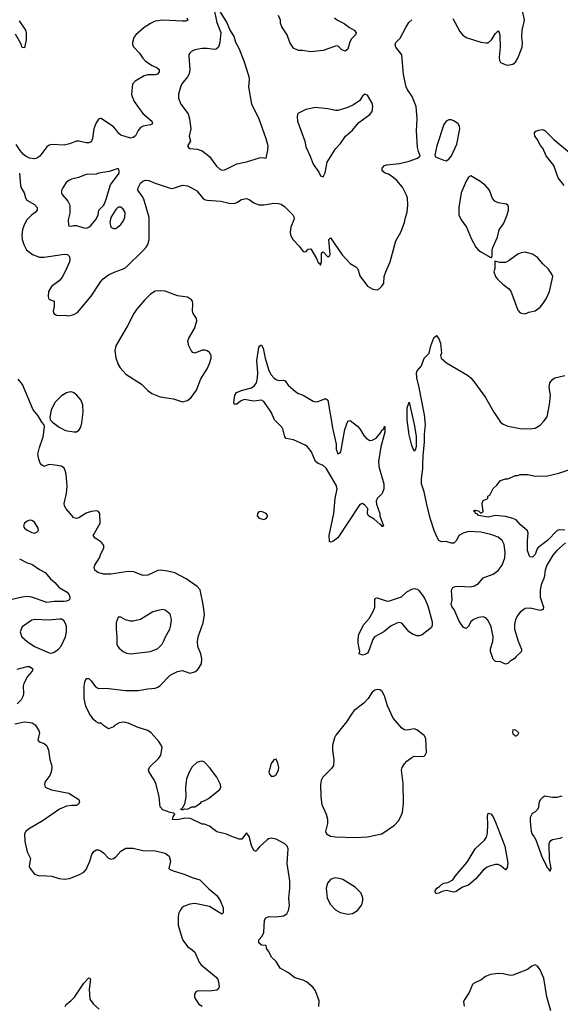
# Model space of a CAD drawing. Header units: inches. Extents: x 1649636 to 1815363, y 506543 to 641975.
# Tile 653 of 656: x 1764550 to 1768934, y 615629 to 623614. Entities that reach past the tile are written whole.
import ezdxf

# ---------------------------------------------------------------- set-up
doc = ezdxf.new("R2010")
doc.units = ezdxf.units.IN
doc.header["$MEASUREMENT"] = 0
doc.layers.add('B7661', color=7, linetype='Continuous')
doc.layers.add('B7662', color=7, linetype='Continuous')

msp = doc.modelspace()

# ---------------------------------------------------------------- linework, layer by layer
at = {"layer": 'B7661', "color": 5}
for points, elevation in [([(1764773.9, 620000), (1764750, 619989.6), (1764731.5, 620000)], 620), ([(1766975.5, 615610), (1766977.8, 615657.8), (1766950, 615739), (1766930, 615763.7), (1766876.2, 615810), (1766850, 615823.5), (1766782.1, 615842.1), (1766730, 615884.2), (1766662.7, 615922.7), (1766630, 615974.5), (1766593.6, 616010), (1766570, 616056), (1766555.1, 616075.1), (1766550, 616106), (1766510, 616108), (1766490, 616128), (1766490, 616152), (1766518, 616182), (1766529, 616210), (1766534.7, 616310), (1766545.1, 616330), (1766570, 616339.6), (1766630, 616337.3), (1766690, 616346.7), (1766716.8, 616363.2), (1766731.1, 616390), (1766739.1, 616430), (1766734, 616490), (1766741.1, 616570), (1766740.4, 616630), (1766718.9, 616770), (1766727, 616890), (1766719.5, 616910), (1766699.3, 616930), (1766630, 616967.8), (1766590, 616976.3), (1766568.9, 616971.1), (1766557.6, 616962.4), (1766495.3, 616904.7), (1766476, 616884), (1766469.1, 616869.1), (1766450, 616875.3), (1766430, 616915.3), (1766410, 616989), (1766390, 617018), (1766351.9, 616968.1), (1766330, 616967.6), (1766270, 616988.2), (1766228.3, 617008.3), (1766148.6, 617028.6), (1766090, 617073.2), (1766049, 617089), (1766030, 617089.2), (1765934.6, 617134.6), (1765890, 617139), (1765830, 617125.2), (1765790, 617128.7), (1765794, 617150), (1765808.7, 617170), (1765799.3, 617179.3), (1765770, 617184.5), (1765710, 617205.1), (1765690, 617229), (1765680.5, 617310), (1765656.8, 617410), (1765639.7, 617450), (1765599.2, 617510), (1765596, 617530), (1765604.4, 617555.6), (1765676.9, 617623.1), (1765695, 617650), (1765705.1, 617710), (1765698.7, 617730), (1765679.6, 617759.6), (1765616.4, 617830), (1765590, 617848.7), (1765510, 617872.4), (1765430, 617909.7), (1765410, 617914.8), (1765390, 617917.2), (1765356, 617910), (1765318.8, 617890), (1765310, 617879), (1765270, 617862), (1765229.1, 617889.1), (1765210, 617908), (1765190, 617908), (1765170, 617919), (1765150, 617939), (1765115.1, 617990), (1765086.6, 618046.6), (1765072, 618110), (1765072.5, 618207.5), (1765078.6, 618241.4), (1765090, 618271.3), (1765110, 618270.7), (1765130, 618250.8), (1765163.9, 618203.9), (1765190, 618190.4), (1765250, 618193.8), (1765410, 618174.4), (1765510, 618173.5), (1765590, 618187.5), (1765647.9, 618192.1), (1765670, 618200.3), (1765690, 618215.3), (1765770, 618297.7), (1765830, 618328.9), (1765870, 618334.9), (1765930, 618314.9), (1765970, 618323.8), (1765995.6, 618344.4), (1766026, 618390), (1766027.3, 618430), (1766018, 618470), (1765994.5, 618530), (1765991.1, 618570), (1765998.9, 618610), (1766037.4, 618722.6), (1766049.7, 618790), (1766038.7, 618870), (1766014, 618990), (1765990, 619018), (1765899.3, 619079.3), (1765807.9, 619127.9), (1765750, 619141.3), (1765690, 619149.6), (1765670, 619145.6), (1765590, 619109.6), (1765550, 619107.3), (1765475.3, 619135.3), (1765430, 619139.8), (1765290, 619116.8), (1765230, 619116), (1765182.7, 619130), (1765160.7, 619150), (1765154, 619170), (1765158.4, 619190), (1765197.6, 619250), (1765204.9, 619275.1), (1765232.3, 619330), (1765231.8, 619350), (1765216.2, 619370), (1765190, 619393), (1765161.2, 619410), (1765146.6, 619430), (1765202.9, 619530), (1765200.9, 619610), (1765190, 619625.2), (1765172, 619632), (1765130, 619625.6), (1765090, 619611.3), (1765030, 619575.1), (1765010, 619569.7), (1764990, 619573), (1764925.9, 619645.9), (1764913.8, 619670), (1764911.3, 619690), (1764930, 619770.8), (1764936.3, 619830), (1764927.5, 619927.5), (1764918.5, 619958.5), (1764910, 619976), (1764890, 619991.6), (1764835.4, 620000)], 620), ([(1767461.4, 620000), (1767461.9, 619990), (1767502.5, 619850), (1767503.6, 619810), (1767489, 619771), (1767450.4, 619730), (1767442.4, 619710), (1767445.1, 619685.1), (1767471.3, 619608.7), (1767471.3, 619591.3), (1767501, 619510), (1767496.8, 619503.2), (1767490, 619503.7), (1767479.3, 619519.3), (1767470, 619521.6), (1767424.1, 619564.1), (1767379.5, 619590), (1767369.5, 619610), (1767374, 619650), (1767350, 619675.3), (1767330, 619689), (1767310, 619681.2), (1767130, 619411.8), (1767090, 619381.6), (1767070, 619377.2), (1767063.3, 619383.3), (1767061.1, 619430), (1767098.5, 619610), (1767108.6, 619730), (1767125.4, 619810), (1767118, 619838), (1767035.4, 619975.4), (1767010, 619998.3), (1767005.7, 620000)], 580), ([(1768977.8, 619370), (1768906.9, 619310), (1768874.4, 619270), (1768824.7, 619190), (1768811.3, 619150), (1768802.9, 619090), (1768778.4, 619030), (1768770.1, 618989.8), (1768770.9, 618930), (1768796.9, 618850), (1768794, 618830), (1768770, 618821.4), (1768690, 618841.8), (1768650, 618838), (1768610, 618808.3), (1768590, 618784.7), (1768571.3, 618750), (1768562, 618710), (1768562.2, 618670), (1768592.7, 618572.7), (1768619.5, 618510), (1768620.4, 618490), (1768575.3, 618450), (1768559.3, 618430), (1768528.1, 618411.9), (1768508.7, 618391.3), (1768490, 618388.2), (1768450, 618405.6), (1768408, 618408), (1768390, 618426.6), (1768368.1, 618490), (1768367.5, 618512.5), (1768386, 618570), (1768391.2, 618610), (1768374.2, 618690), (1768350, 618742.4), (1768330, 618762.3), (1768310, 618769.7), (1768270, 618764.5), (1768230, 618748.6), (1768210, 618729.7), (1768190, 618694.8), (1768170, 618677.2), (1768150, 618683.8), (1768115.4, 618735.4), (1768074.2, 618830), (1768057.8, 618850), (1768049.9, 618869.9), (1768056.1, 618910), (1768053.1, 618986.9), (1768063.1, 619010), (1768081.8, 619018.2), (1768110, 619020.4), (1768210, 619013), (1768238.7, 619021.3), (1768270, 619040.9), (1768310, 619086.3), (1768390, 619117.1), (1768430, 619146.4), (1768461.6, 619190), (1768483.8, 619250), (1768487.7, 619290), (1768478.6, 619358.6), (1768463.1, 619390), (1768430, 619416.8), (1768370, 619439), (1768290, 619457.7), (1768190, 619462), (1768146.4, 619450), (1768110.7, 619429.3), (1768092.3, 619390), (1768070, 619367.7), (1768048.4, 619368.4), (1768010, 619381.8), (1767970, 619379.7), (1767950, 619389.7), (1767935, 619415), (1767910.9, 619470.9), (1767882.9, 619562.9), (1767856.6, 619656.6), (1767830, 619784.5), (1767809.8, 619850.2), (1767808.4, 619890), (1767819.1, 619970), (1767820.2, 620000)], 580), ([(1768970, 619473.3), (1768930, 619477), (1768910, 619470.8), (1768831.8, 619390), (1768752.9, 619330), (1768743.7, 619316.3), (1768730, 619277), (1768710, 619254.5), (1768690, 619257.2), (1768684.2, 619264.2), (1768669.6, 619309.7), (1768667.6, 619390), (1768673.2, 619450), (1768667.7, 619467.7), (1768610, 619519.5), (1768576.8, 619556.8), (1768550, 619569.7), (1768490, 619584.2), (1768410, 619592.3), (1768350, 619580.3), (1768270, 619593.2), (1768262.4, 619602.4), (1768246, 619610), (1768243.1, 619623.1), (1768229.3, 619630.7), (1768245.2, 619634.8), (1768270, 619631), (1768290, 619611.3), (1768310, 619622), (1768302, 619690), (1768310, 619714), (1768346, 619730), (1768346, 619750), (1768362, 619758), (1768390, 619812), (1768420.4, 619839.6), (1768450, 619878), (1768489.1, 619890.9), (1768510, 619891.3), (1768570, 619918), (1768590, 619918), (1768610, 619924.7), (1768670, 619926), (1768730.7, 619910.7), (1768830, 619914.9), (1768922.8, 619937.2), (1769028, 619970)], 560), ([(1764550, 619241.8), (1764610, 619210.2), (1764650, 619197.1), (1764710, 619155.5), (1764758.2, 619130), (1764799.9, 619079.9), (1764834.4, 619050), (1764869.5, 619009.5), (1764935.6, 618970), (1764951.6, 618948.5), (1764957.2, 618930), (1764954.3, 618910), (1764930, 618899), (1764904.5, 618895.5), (1764830, 618894.5), (1764770, 618888), (1764650, 618929.3), (1764610, 618936.4), (1764569.2, 618930.8), (1764490, 618910.6)], 620), ([(1764530, 618345.7), (1764610, 618367.6), (1764630, 618367), (1764655.8, 618350), (1764650.3, 618330), (1764612.5, 618287.5), (1764582.6, 618230), (1764578.4, 618210), (1764582.4, 618150), (1764578.9, 618130), (1764563.3, 618096.7), (1764530, 618064.1)], 620), ([(1764510, 617903.5), (1764590, 617919), (1764635.3, 617915.3), (1764652.2, 617910), (1764674.6, 617894.6), (1764706, 617850), (1764712, 617830), (1764698.8, 617770), (1764715.5, 617755.5), (1764750, 617742.4), (1764770, 617723.8), (1764784.2, 617690), (1764794.4, 617614.4), (1764809.5, 617569.5), (1764812.3, 617550), (1764806.3, 617510), (1764794.9, 617485.1), (1764755.3, 617430), (1764750.4, 617410), (1764756.3, 617390), (1764807.1, 617367.1), (1764950, 617340.2), (1765030, 617290.3), (1765034.6, 617270), (1765027.2, 617252.8), (1765010, 617240.5), (1764970, 617241.3), (1764930, 617235.6), (1764874, 617210), (1764740.4, 617119.6), (1764623.1, 617050), (1764600.3, 617030), (1764590.3, 617010), (1764593.4, 616950), (1764610, 616864.7), (1764637.3, 616810), (1764626, 616750), (1764634.8, 616730), (1764670, 616682.8), (1764710, 616670.7), (1764730, 616673), (1764810, 616667), (1764870, 616648.8), (1764910, 616643.1), (1764955.3, 616650), (1765030, 616677.6), (1765070, 616700.4), (1765090, 616720.5), (1765119.2, 616790), (1765135.4, 616844.6), (1765151.2, 616868.8), (1765170, 616882.4), (1765190, 616881.7), (1765210, 616871.6), (1765230, 616856.5), (1765270, 616813.7), (1765290, 616807), (1765310, 616810.4), (1765330, 616825.3), (1765370, 616871.5), (1765410, 616893.7), (1765470, 616895), (1765550, 616875.8), (1765651.9, 616871.9), (1765730, 616855.3), (1765763.1, 616830), (1765772.2, 616790), (1765761, 616730), (1765765.2, 616725.2), (1765796, 616710), (1765885.1, 616685.1), (1765950, 616656.9), (1766010, 616637.4), (1766084.5, 616564.5), (1766148.2, 616510), (1766177.1, 616470), (1766200.7, 616410), (1766201, 616370), (1766190, 616359), (1766090, 616422.4), (1765970, 616445.3), (1765930, 616439.8), (1765879.2, 616420.8), (1765864.9, 616410), (1765850.4, 616390), (1765838.7, 616361.3), (1765834.3, 616330), (1765835.6, 616270), (1765864.4, 616170), (1765874.6, 616150), (1765910, 616097), (1765950.1, 616070.1), (1765970, 616050.3), (1766006.5, 615970), (1766020.9, 615950), (1766143.8, 615850), (1766157.6, 615830), (1766163.7, 615810), (1766168.8, 615770), (1766160.4, 615750), (1766150, 615742), (1766090, 615734), (1766001.5, 615738.5), (1765990, 615735.1), (1765976.7, 615723.3), (1765968.2, 615710), (1765968, 615690), (1765975.5, 615670), (1766003, 615630), (1766030, 615612.4)], 620), ([(1768950, 616982.2), (1768930, 616973.8), (1768870, 616963.5), (1768850.4, 616950), (1768842.4, 616930), (1768845, 616804.9), (1768856.4, 616730), (1768850, 616706), (1768842.9, 616722.9), (1768830, 616732.3), (1768820.3, 616760.3), (1768790, 616817.4), (1768738.9, 616958.9), (1768717.8, 616997.8), (1768705.3, 617010), (1768699.9, 617030), (1768691.7, 617110), (1768693.1, 617146.9), (1768710, 617177.7), (1768731.6, 617190), (1768753, 617210), (1768760.4, 617230), (1768764.4, 617270), (1768774, 617290), (1768791.5, 617308.5), (1768810, 617318.5), (1768870, 617309.4), (1768910, 617308.7), (1768950, 617319.4)], 580), ([(1768856.8, 615576.8), (1768824.3, 615690), (1768801.5, 615841.5), (1768770, 615907.1), (1768750, 615937.6), (1768730, 615949.6), (1768702.8, 615937.2), (1768668.4, 615910), (1768550, 615863.7), (1768530, 615862), (1768470, 615875), (1768430, 615878.6), (1768369.4, 615870.6), (1768326.7, 615853.3), (1768292.8, 615827.2), (1768230, 615796.9), (1768221.6, 615790), (1768196.3, 615723.7), (1768159.3, 615670), (1768150.5, 615650), (1768154.6, 615614.6)], 620), ([(1764918, 615610), (1764930, 615630.3), (1764964.2, 615655.8), (1764994.2, 615685.8), (1765070, 615801.3), (1765110, 615842), (1765119.3, 615839.3), (1765124, 615830), (1765113.8, 615750), (1765118.7, 615670), (1765149.3, 615629.3), (1765195.8, 615590)], 580)]:
    msp.add_lwpolyline(points, dxfattribs=dict(at, elevation=elevation))
for points, elevation in [([(1766510, 619624), (1766490, 619622), (1766478, 619610), (1766476, 619590), (1766492, 619570), (1766530, 619560.7), (1766550, 619567.3), (1766562, 619590), (1766548.9, 619608.9)], 620), ([(1764630, 619554), (1764610, 619546.6), (1764590.7, 619530), (1764582, 619510), (1764590.6, 619490), (1764610, 619473), (1764650, 619454), (1764670, 619450.4), (1764690, 619456.3), (1764702, 619470), (1764700.7, 619490), (1764670, 619538), (1764650, 619552)], 640), ([(1767790, 618616.8), (1767770, 618617.3), (1767734.7, 618630), (1767710, 618648.7), (1767650, 618719), (1767630, 618725.2), (1767610, 618720.6), (1767563.1, 618696.9), (1767503.5, 618650), (1767428.5, 618610), (1767413.1, 618586.9), (1767378.9, 618490), (1767370, 618477.6), (1767350, 618465.7), (1767330, 618460.5), (1767302, 618470), (1767309.2, 618490), (1767296.2, 618556.2), (1767295.4, 618590), (1767301.8, 618630), (1767342.2, 618710), (1767383, 618757), (1767419.8, 618820.2), (1767429.8, 618850.2), (1767430, 618912), (1767437.2, 618922.8), (1767450, 618925.5), (1767530, 618898), (1767550, 618901.1), (1767647.7, 618932.3), (1767690, 618972.6), (1767730, 618995.5), (1767750, 619000.8), (1767775, 618995.1), (1767790, 618982), (1767820.6, 618940.6), (1767835.7, 618915.7), (1767859, 618859), (1767896.3, 618730), (1767896.2, 618703.8), (1767890, 618685.1), (1767814.8, 618625.2)], 580), ([(1765710, 618829.3), (1765670, 618823.7), (1765630, 618812.3), (1765530.2, 618749.8), (1765470, 618734.7), (1765450, 618735.6), (1765407.6, 618747.6), (1765370, 618768.7), (1765350, 618768), (1765334, 618726), (1765333, 618670), (1765339.1, 618610), (1765339.1, 618550), (1765347.3, 618530), (1765358, 618518), (1765390, 618490.7), (1765417.5, 618477.5), (1765450, 618470.6), (1765610, 618488.5), (1765670, 618514.9), (1765704.5, 618550), (1765717, 618570), (1765731.5, 618608.5), (1765766.6, 618670), (1765776.6, 618703.4), (1765780.9, 618750), (1765770, 618793.2), (1765730, 618825.2)], 640), ([(1764872.6, 618752.6), (1764790, 618744.5), (1764670.4, 618749.7), (1764650, 618742.9), (1764570.4, 618689.7), (1764554.9, 618650), (1764559.1, 618630), (1764567.3, 618610), (1764610.3, 618570.3), (1764671.4, 618531.4), (1764790, 618480.3), (1764810, 618476.5), (1764830, 618483.1), (1764864.2, 618510), (1764886.1, 618533.9), (1764922.7, 618610), (1764929.7, 618650), (1764929.7, 618690), (1764925.1, 618710), (1764910, 618738.4), (1764890, 618751.3)], 640), ([(1767450, 618182), (1767430, 618176.2), (1767410, 618160.9), (1767377.1, 618110), (1767342.4, 618070), (1767262.4, 618010), (1767245.3, 617990), (1767201.7, 617918.3), (1767112.9, 617810), (1767102.8, 617790), (1767087.8, 617730), (1767087.8, 617690), (1767098.5, 617610), (1767093.9, 617566.1), (1767078.3, 617541.7), (1767008.7, 617470), (1766995.9, 617444.1), (1766989, 617410), (1766991.1, 617310), (1767001.1, 617250), (1767036.1, 617170), (1767046.3, 617130), (1767046, 617094), (1767030.7, 617030), (1767038.8, 617010), (1767071.9, 616991.9), (1767110, 616986), (1767270, 616980.6), (1767370, 616986), (1767487.8, 617012.2), (1767590, 617080.3), (1767622.2, 617117.8), (1767643.5, 617156.5), (1767653.6, 617186.4), (1767662.4, 617257.6), (1767660.4, 617420.4), (1767647, 617527), (1767653, 617550), (1767670, 617579.1), (1767690, 617600.7), (1767729, 617630), (1767750, 617642), (1767810, 617638), (1767830, 617642), (1767839.3, 617650), (1767849.6, 617670.4), (1767843, 617783), (1767830, 617809.3), (1767770, 617853.3), (1767750, 617862.4), (1767690, 617851.3), (1767670, 617853.6), (1767648.6, 617868.6), (1767579.2, 617950), (1767534.3, 618050), (1767509.5, 618130), (1767490, 618165.2), (1767470, 618178)], 620), ([(1768550, 617855.3), (1768546.2, 617833.8), (1768550, 617821), (1768558, 617818), (1768570, 617802), (1768590, 617814), (1768598, 617830), (1768572.9, 617852.9)], 620), ([(1766030, 617600.5), (1766010, 617598.9), (1765988, 617590), (1765950, 617554), (1765924.7, 617510), (1765904.1, 617455.9), (1765899.1, 617430), (1765895.3, 617390), (1765897.6, 617310), (1765888, 617252), (1765865.4, 617214.6), (1765854, 617210), (1765870, 617204.7), (1765887.3, 617212.7), (1765910, 617212), (1765946, 617230), (1765970, 617231.3), (1765983.1, 617236.9), (1766018.6, 617261.4), (1766024, 617270), (1766057.1, 617282.9), (1766081.3, 617298.7), (1766174.7, 617370), (1766182.4, 617390), (1766179.6, 617410), (1766149.7, 617470), (1766090, 617549.6), (1766050, 617593)], 620), ([(1766630, 617616), (1766610, 617611.5), (1766590, 617580.7), (1766570.4, 617510.4), (1766575.3, 617495.3), (1766590, 617479.1), (1766610, 617479.1), (1766630, 617490.7), (1766649.6, 617530), (1766651, 617550), (1766644.9, 617584.9)], 620), ([(1768490, 616719.3), (1768451.8, 616751.8), (1768430, 616762.3), (1768410, 616763.1), (1768367.2, 616752.8), (1768340.1, 616739.9), (1768310, 616717.2), (1768250, 616645.7), (1768190, 616594.8), (1768140.7, 616579.3), (1768090, 616544.2), (1768070, 616538.4), (1768010, 616552.7), (1767975.9, 616544.1), (1767950, 616529.4), (1767930, 616526), (1767922, 616530), (1767919, 616550), (1767933.2, 616570), (1767955.6, 616584.4), (1767970, 616600.5), (1767989, 616610), (1768022.7, 616617.3), (1768061.5, 616638.5), (1768083.7, 616670), (1768179.8, 616780.2), (1768245.1, 616890), (1768320.3, 616959.7), (1768335.2, 616984.8), (1768343.7, 617016.3), (1768347.1, 617090), (1768343.1, 617150), (1768346.6, 617173.4), (1768350, 617178.8), (1768370, 617172.2), (1768390, 617148.7), (1768410, 617105.3), (1768484.1, 616910), (1768508.1, 616771.9), (1768503.7, 616736.3)], 580), ([(1767110, 616653), (1767090, 616649.5), (1767070, 616639.5), (1767046.7, 616610), (1767034.9, 616570), (1767044.6, 616490), (1767070, 616439.1), (1767110, 616394.9), (1767150, 616372.2), (1767210, 616358.7), (1767250, 616365.3), (1767289.7, 616390.3), (1767324.2, 616435.8), (1767333.3, 616470), (1767333.3, 616490), (1767318.7, 616530), (1767270, 616578), (1767170, 616639.6), (1767150, 616647.3)], 620)]:
    msp.add_lwpolyline(points, close=True, dxfattribs=dict(at, elevation=elevation))
at = {"layer": 'B7662', "color": 5}
for points, elevation in [([(1766124, 623704), (1766148.8, 623590), (1766181.6, 623510), (1766174.2, 623430), (1766162.6, 623390), (1766144.8, 623375.2), (1766130, 623371), (1766070, 623380.9), (1766030, 623380.4), (1765971.6, 623368.5), (1765944.6, 623355.4), (1765930, 623341.2), (1765923, 623330), (1765922.4, 623317.6), (1765929.1, 623210), (1765925.2, 623174.8), (1765911.6, 623150), (1765866.5, 623093.5), (1765853.1, 623066.9), (1765837.8, 623010), (1765837.4, 622977.4), (1765856.4, 622930), (1765915.3, 622850), (1765927.6, 622810), (1765938.7, 622730), (1765924.9, 622670), (1765934.8, 622630), (1765910.7, 622590), (1765918, 622578), (1765928.8, 622568.8), (1765990, 622563.6), (1766030.2, 622550.2), (1766090, 622504.2), (1766146.9, 622426.9), (1766170, 622404.6), (1766190, 622392.9), (1766210, 622395.6), (1766230, 622405.3), (1766310, 622445.8), (1766390, 622460.2), (1766494, 622494), (1766516.7, 622496.7), (1766550, 622491), (1766563.8, 622556.2), (1766565.2, 622590), (1766550, 622648.4), (1766490, 622815.1), (1766443.3, 622903.3), (1766434, 622930), (1766409.8, 623070), (1766413.3, 623130), (1766410.4, 623150), (1766370, 623278.7), (1766330, 623378.9), (1766303, 623430), (1766290, 623476.2), (1766254.9, 623534.9), (1766230, 623593.2), (1766170, 623688.7)], 640), ([(1768063.4, 623623.4), (1768118.5, 623518.5), (1768140.7, 623490), (1768171, 623470), (1768290, 623431.8), (1768330, 623425.3), (1768350, 623426.5), (1768376.9, 623450), (1768410, 623502), (1768430, 623524), (1768439.3, 623510), (1768444.9, 623484.9), (1768446.7, 623390), (1768439.8, 623310), (1768442, 623282), (1768450, 623266.7), (1768486, 623250), (1768510, 623244.9), (1768550, 623252), (1768570, 623270.4), (1768590, 623303), (1768623.8, 623390), (1768627.4, 623427.4), (1768621.7, 623470), (1768624.7, 623530), (1768644.2, 623610), (1768630, 623675.6)], 620), ([(1764545, 623605), (1764596.3, 623530), (1764602.6, 623510), (1764603.2, 623450), (1764590, 623384.5), (1764570, 623389.5), (1764559.7, 623419.7), (1764515.5, 623495.5)], 580), ([(1765905.7, 623630), (1765912.7, 623610), (1765897.1, 623602.9), (1765870, 623600.7), (1765710, 623611.1), (1765650, 623600.6), (1765610, 623582.2), (1765559.7, 623550), (1765492.6, 623490), (1765477.3, 623470), (1765465.3, 623430), (1765466.5, 623410), (1765477.3, 623390), (1765522.8, 623342.8), (1765550, 623300.7), (1765570, 623278.6), (1765623.6, 623243.6), (1765664.2, 623224.2), (1765680.9, 623210), (1765680.2, 623190), (1765667.2, 623172.8), (1765650, 623167.1), (1765590, 623168), (1765560.2, 623159.8), (1765485.9, 623114.1), (1765466.3, 623090), (1765457.8, 623010), (1765461.5, 622990), (1765479, 622950), (1765550, 622853.4), (1765621.1, 622790), (1765628, 622770), (1765610, 622760.4), (1765551, 622749), (1765530, 622738.5), (1765510, 622715.6), (1765488.6, 622671.4), (1765470, 622657.6), (1765450, 622654), (1765370, 622676.5), (1765353.8, 622690), (1765330, 622724.5), (1765310, 622744), (1765210, 622813.3), (1765207, 622813), (1765190, 622807), (1765167.6, 622772.4), (1765152.6, 622730), (1765141.8, 622650), (1765130, 622623.6), (1765110, 622616), (1765090, 622616.1), (1765030, 622629.8), (1765010.3, 622629.7), (1764953.2, 622606.8), (1764910, 622596.8), (1764810, 622602.7), (1764790, 622596), (1764770, 622582), (1764713.3, 622506.7), (1764690.4, 622490), (1764670, 622484.8), (1764630, 622490.9), (1764603.5, 622503.5), (1764581.8, 622521.8), (1764553.6, 622553.6), (1764522, 622602)], 620), ([(1764548.1, 622368.1), (1764555.8, 622270), (1764562, 622250), (1764585.5, 622210), (1764598, 622170), (1764609.1, 622150), (1764670, 622116.1), (1764691.4, 622090), (1764691.5, 622070), (1764675.3, 622050), (1764649.1, 622030.9), (1764609.4, 621990), (1764586.3, 621950), (1764574, 621910), (1764568.7, 621870), (1764570.9, 621830), (1764582.8, 621790), (1764606.9, 621746.9), (1764655.3, 621710), (1764710, 621688.4), (1764750, 621687.7), (1764910, 621713.2), (1764937.3, 621710), (1764954.6, 621694.6), (1764957.5, 621670), (1764953.1, 621650), (1764922.2, 621577.8), (1764893.9, 621526.1), (1764870, 621496.4), (1764808.7, 621450), (1764784.9, 621410), (1764782, 621370), (1764787.6, 621347.6), (1764830.4, 621330.4), (1764830.4, 621290.4), (1764822.4, 621250), (1764826, 621230), (1764850, 621217.6), (1764870, 621214.4), (1764910, 621218), (1764950, 621213), (1764990, 621223), (1765019.7, 621240.3), (1765129.7, 621370.3), (1765208.3, 621491.7), (1765226.7, 621513.3), (1765270, 621545.5), (1765324, 621570), (1765385.2, 621590), (1765410, 621604.4), (1765555.7, 621744.3), (1765577.2, 621770), (1765590, 621790.6), (1765600.8, 621830), (1765601.3, 622010), (1765558.1, 622158.1), (1765543.8, 622183.8), (1765507.4, 622230), (1765511.1, 622250), (1765530, 622288.2), (1765550, 622305.3), (1765570, 622312.9), (1765598.8, 622310), (1765650, 622287.1), (1765770, 622247.1), (1765790, 622245.5), (1765870, 622271.4), (1765910, 622266), (1765950, 622248.8), (1765986.2, 622226.2), (1766032.2, 622170), (1766050, 622156.9), (1766070.2, 622150.2), (1766181.8, 622141.8), (1766250, 622126.7), (1766290, 622124), (1766310, 622130.3), (1766350, 622154.9), (1766390, 622163.1), (1766410, 622155.3), (1766450, 622127.4), (1766490, 622112.6), (1766530, 622113.2), (1766610, 622126), (1766650, 622123.2), (1766670, 622117.2), (1766699.1, 622099.1), (1766766.3, 622030), (1766774.9, 622010), (1766773.1, 621990), (1766749.3, 621930), (1766744.2, 621890), (1766746.6, 621866.6), (1766767.7, 621827.7), (1766816.9, 621776.9), (1766850, 621733.4), (1766870, 621730.8), (1766890, 621752), (1766910, 621756), (1766957.3, 621677.3), (1766970, 621646), (1766979.8, 621639.8), (1766990, 621622), (1766997.2, 621650), (1766998, 621722), (1767010, 621732), (1767050, 621691.3), (1767062, 621698), (1767068.7, 621710), (1767058, 621830), (1767070, 621844), (1767165.5, 621705.5), (1767230, 621635.8), (1767276, 621610), (1767292.8, 621592.8), (1767310, 621536), (1767370, 621454), (1767410, 621430.6), (1767430, 621424.9), (1767450, 621424), (1767467.2, 621432.8), (1767487.6, 621452.4), (1767503.7, 621476.3), (1767506.3, 621530), (1767518.3, 621570), (1767555.5, 621650), (1767599.6, 621820.4), (1767642, 621890), (1767671.1, 621970), (1767678, 622010), (1767691.6, 622051.6), (1767698, 622110), (1767694, 622170), (1767688.3, 622190), (1767655.3, 622255.3), (1767610, 622308.7), (1767577.3, 622337.3), (1767540.1, 622360.1), (1767514, 622370), (1767490, 622389.2), (1767489.5, 622410), (1767509.2, 622430), (1767524.2, 622435.8), (1767630, 622447.6), (1767710, 622467.2), (1767775.3, 622490), (1767799, 622510), (1767783.9, 622543.9), (1767776.9, 622576.9), (1767767.8, 622712.2), (1767773.3, 622810), (1767764.7, 622910), (1767733.3, 622990), (1767693.7, 623050), (1767685.3, 623070), (1767663.9, 623170), (1767648.5, 623328.5), (1767599.6, 623390), (1767595.1, 623410), (1767601.2, 623430), (1767636.6, 623463.4), (1767680.5, 623550), (1767706.3, 623590), (1767730, 623614)], 620), ([(1767104.4, 623630), (1767126.7, 623610), (1767182, 623582), (1767224.4, 623550), (1767261.6, 623530), (1767279.5, 623510), (1767273.4, 623490), (1767242.1, 623457.9), (1767226.6, 623433.4), (1767210, 623375.1), (1767190, 623358.9), (1767163.6, 623370), (1767130, 623400.5), (1767110, 623398.7), (1767010, 623365.1), (1766910, 623353.2), (1766844.7, 623364.7), (1766810, 623365.2), (1766770, 623382), (1766741.2, 623430), (1766719, 623490), (1766675.1, 623555.1), (1766666, 623586), (1766666, 623610), (1766650, 623648.7)], 620), ([(1768966, 622270), (1768916, 622330), (1768882, 622430), (1768820.4, 622510), (1768792.7, 622572.7), (1768773.3, 622593.3), (1768746, 622646), (1768727.8, 622670), (1768724.1, 622695.9), (1768735.3, 622710), (1768761.3, 622718.7), (1768790, 622723.8), (1768810, 622716.3), (1768881.1, 622641.1), (1769010, 622537.2)], 580), ([(1767820.2, 620000), (1767823, 620077), (1767834, 620190), (1767832.8, 620250), (1767840.8, 620330), (1767832.6, 620410), (1767791.1, 620631.1), (1767770.7, 620710), (1767768.9, 620750), (1767774.7, 620765.2), (1767810, 620806.8), (1767829.8, 620870), (1767869.8, 620910), (1767885.7, 620970), (1767910, 621034.8), (1767930, 621052), (1767950, 621026), (1767962.4, 620990), (1767971, 620910), (1767962.8, 620890), (1767968, 620870), (1768010.8, 620830), (1768182.8, 620730), (1768210, 620708), (1768242.4, 620670), (1768328.7, 620550), (1768395.6, 620430), (1768449.3, 620349.3), (1768470, 620334.3), (1768510, 620316.5), (1768610, 620297.4), (1768690, 620295.3), (1768730, 620301.3), (1768770, 620326.4), (1768801.4, 620358.6), (1768826.9, 620393.1), (1768847.5, 620492.5), (1768854.5, 620570), (1768842.8, 620630), (1768850.7, 620670), (1768870, 620695.8), (1768889.7, 620710), (1768970.9, 620729.1)], 580), ([(1767005.7, 620000), (1766970, 620014.3), (1766950, 620029.6), (1766917.2, 620110), (1766885.1, 620150), (1766864.1, 620164.1), (1766770, 620205.6), (1766710, 620216), (1766699.5, 620230), (1766686.4, 620286.4), (1766675.1, 620310), (1766616.3, 620370), (1766588.5, 620430), (1766530, 620517.4), (1766510, 620527.6), (1766450, 620521.1), (1766370, 620533), (1766340.7, 620519.3), (1766310, 620495.1), (1766290, 620495.3), (1766286.6, 620510), (1766294.7, 620570), (1766307.6, 620590), (1766358, 620610), (1766430, 620628.9), (1766453.8, 620646.2), (1766469.7, 620670), (1766479.8, 620710), (1766482.7, 620750), (1766472.3, 620850), (1766490, 620954), (1766498, 620970), (1766506.3, 620973.7), (1766510, 620974), (1766526, 620950), (1766540.3, 620870), (1766571.3, 620770), (1766590, 620732.7), (1766610, 620710.4), (1766630, 620694.9), (1766648.6, 620688.6), (1766690, 620690.6), (1766703.8, 620683.8), (1766726.4, 620650), (1766790, 620595.5), (1766810, 620583), (1766850, 620568.2), (1766930, 620519.5), (1766950, 620515.3), (1766970, 620518), (1767030, 620540.9), (1767049.1, 620529.1), (1767090, 620290.7), (1767116, 620170), (1767116.5, 620130), (1767130, 620093), (1767150, 620100.5), (1767153.8, 620110), (1767186.8, 620290), (1767210, 620357.6), (1767230, 620363.7), (1767290, 620318.4), (1767310, 620295.3), (1767341.4, 620241.4), (1767359.6, 620219.6), (1767390, 620201.5), (1767410, 620203.8), (1767439.9, 620220.1), (1767477.5, 620262.5), (1767490, 620287.7), (1767503.6, 620296.4), (1767510, 620318), (1767512.2, 620312.2), (1767512.2, 620270), (1767478.1, 620150), (1767459.8, 620030), (1767461.4, 620000)], 580), ([(1764731.5, 620000), (1764730, 620000.9), (1764717.7, 620017.7), (1764704.7, 620050), (1764698.7, 620090), (1764710, 620144.7), (1764741.6, 620230), (1764752.7, 620310), (1764749.3, 620329.3), (1764730, 620349), (1764700.1, 620400.1), (1764659.3, 620450), (1764573.9, 620653.9), (1764537.2, 620697.2)], 620), ([(1764835.4, 620000), (1764790, 620007), (1764773.9, 620000)], 620)]:
    msp.add_lwpolyline(points, dxfattribs=dict(at, elevation=elevation))
for points, elevation in [([(1767350, 623008.7), (1767330, 622994), (1767310, 622959), (1767257.1, 622922.9), (1767202, 622898), (1767130, 622876.2), (1767110, 622876.2), (1767050, 622891.5), (1766950, 622902.9), (1766870, 622885.7), (1766806, 622854), (1766799.7, 622830), (1766803.9, 622790), (1766861.4, 622630), (1766870, 622584), (1766906.6, 622506.6), (1766930, 622442.3), (1766976.6, 622376.6), (1766990, 622348), (1767010, 622339.1), (1767027, 622373), (1767042.9, 622457.1), (1767112.4, 622567.6), (1767152.7, 622610), (1767193.2, 622670), (1767250, 622719.1), (1767301, 622779), (1767390, 622844), (1767409.3, 622870), (1767414.5, 622910), (1767410, 622938), (1767370, 623002)], 640), ([(1768030, 622800.9), (1768010, 622791.2), (1767990, 622762.9), (1767934.3, 622590), (1767916, 622516), (1767922, 622502), (1767990, 622474.6), (1768010, 622470.3), (1768030, 622482), (1768051.2, 622510), (1768095.2, 622604.8), (1768118.3, 622730), (1768118, 622750), (1768106.4, 622770), (1768070, 622794.4), (1768050, 622800.8)], 620), ([(1765350, 622408), (1765276.4, 622383.6), (1765192, 622370), (1765170, 622362), (1765090, 622357.6), (1765026.1, 622333.9), (1764970, 622320.5), (1764949.1, 622310.9), (1764927.7, 622292.3), (1764899.1, 622250), (1764890.5, 622229.5), (1764890.5, 622210), (1764896.1, 622196.1), (1764942, 622142), (1764957.6, 622110), (1764956.5, 622043.5), (1764943, 621990), (1764946.2, 621946.2), (1764950, 621941), (1764970, 621938.8), (1764990, 621944.9), (1765010, 621943.8), (1765070, 621925.3), (1765090, 621924.2), (1765110, 621931.4), (1765130, 621948.4), (1765170, 621996.8), (1765187.6, 622030), (1765190.8, 622070), (1765233.8, 622110), (1765249.7, 622149.7), (1765285.6, 622274.4), (1765356, 622370), (1765357.2, 622390)], 640), ([(1768210, 622348), (1768190, 622336.3), (1768170, 622303.5), (1768130.8, 622210), (1768110.2, 622090.2), (1768112.2, 622032.2), (1768130, 621990.5), (1768172.3, 621932.3), (1768214.3, 621834.3), (1768248, 621770), (1768264.9, 621750), (1768290, 621730.4), (1768370, 621684.7), (1768375.3, 621684.7), (1768382, 621698), (1768382.4, 621742.4), (1768387.5, 621767.5), (1768425.1, 621850), (1768438.7, 621910), (1768475.4, 621964.6), (1768504, 622030), (1768515.1, 622070), (1768514.2, 622094.2), (1768509.5, 622109.5), (1768498.7, 622118.7), (1768430.4, 622129.6), (1768402.2, 622142.2), (1768383.7, 622163.7), (1768359.2, 622230), (1768326.9, 622270), (1768290, 622299.3)], 620), ([(1765370, 622093), (1765350, 622092.4), (1765330, 622075.8), (1765289.1, 622009.1), (1765282.4, 621970), (1765290, 621931), (1765310, 621919.1), (1765330, 621920.7), (1765370, 621954), (1765390, 621980.7), (1765402.4, 622010), (1765406, 622050), (1765390, 622077)], 640), ([(1768650, 621729.6), (1768616, 621724), (1768590, 621713.3), (1768519.9, 621660.1), (1768490, 621645.6), (1768443.7, 621643.7), (1768404.7, 621655.3), (1768403.6, 621596.4), (1768396, 621570), (1768408.2, 621530), (1768424, 621510), (1768467.3, 621470), (1768515.1, 621435.1), (1768533.4, 621413.4), (1768590, 621258.8), (1768610, 621237.3), (1768650, 621228), (1768679.1, 621240.9), (1768730, 621252.4), (1768770, 621282.4), (1768793.3, 621310), (1768819.6, 621350), (1768847, 621410), (1768872.7, 621530), (1768865.2, 621550), (1768838, 621590), (1768792.7, 621632.7), (1768750, 621685.6), (1768710, 621712.4)], 620), ([(1765690, 621415.8), (1765650, 621411.5), (1765611.5, 621388.5), (1765561.6, 621338.4), (1765497, 621263), (1765476, 621230), (1765425, 621130), (1765330.2, 620970), (1765322, 620930), (1765330, 620870.8), (1765350, 620816.3), (1765364.7, 620790), (1765410, 620738.7), (1765538.7, 620658.7), (1765590, 620607.6), (1765622.3, 620582.3), (1765690, 620556.1), (1765798, 620538), (1765870, 620515.8), (1765910, 620524.2), (1765942, 620550), (1765983, 620610), (1766018.3, 620701.7), (1766070, 620782.4), (1766090, 620824.4), (1766103.5, 620870), (1766102.6, 620890), (1766090, 620914.5), (1766070, 620929.6), (1766052.7, 620932.7), (1766030, 620932.6), (1765970, 620909.7), (1765955.2, 620915.2), (1765939.7, 620930), (1765921, 620970), (1765914.5, 621010), (1765920.9, 621030), (1765967.7, 621110), (1765986.2, 621170), (1765983.1, 621190), (1765957.2, 621230), (1765950.9, 621250), (1765955.6, 621310), (1765952.4, 621330), (1765942.8, 621342.8), (1765910, 621364.4), (1765830, 621374), (1765730, 621411.1)], 620), ([(1764970, 620594.7), (1764950, 620594.3), (1764930, 620587.8), (1764890, 620563.6), (1764834.9, 620510), (1764806.8, 620446.8), (1764796, 620390), (1764798, 620370), (1764816, 620350), (1764870.7, 620310), (1764922, 620282), (1764990, 620270.3), (1765010, 620272.4), (1765030, 620286), (1765046.3, 620310), (1765054.7, 620345.3), (1765065.1, 620430), (1765062.4, 620490), (1765045.6, 620530), (1765014.5, 620570), (1764990, 620587.8)], 620), ([(1767750, 620114), (1767730, 620161.2), (1767710, 620246), (1767691.6, 620368.4), (1767693.2, 620466.8), (1767710, 620511.3), (1767750.2, 620330), (1767764.8, 620235.2), (1767764.7, 620155.3), (1767759.1, 620130)], 580)]:
    msp.add_lwpolyline(points, close=True, dxfattribs=dict(at, elevation=elevation))

doc.saveas('drawing.dxf')
